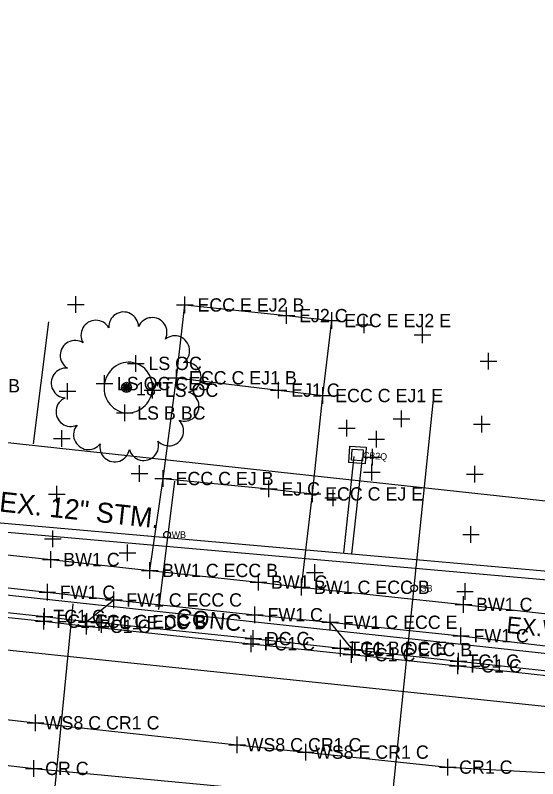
# Model space of a CAD drawing. Extents: x 1363693 to 1365209, y 422201 to 424153.
# Drawn here: x 1364416.6 to 1364479.4, y 423089.8 to 423181.5 of the extents above; entities that cross this region are included whole.
import ezdxf

# ---------------------------------------------------------------- set-up
doc = ezdxf.new("R2010")
doc.units = 0
for name, color, linetype in [('BASELINE-CL-RW', 7, 'Continuous'), ('DR_X_Cells', 7, 'Continuous'), ('DR_X_Storm_Sewer', 7, 'Continuous'), ('DR_X_Text', 7, 'Continuous'), ('O-ALGN-BASELINE-WERK-CL-RW', 7, 'Continuous'), ('O-ALGN-TEXT-BASELINE-WERK-CL-RW', 7, 'Continuous'), ('OWNERS', 7, 'Continuous'), ('PM_X_Channelizing_Line', 7, 'Continuous'), ('PV_X_Driveway', 7, 'Continuous'), ('PV_X_Joint', 7, 'Continuous'), ('RD_X_Text', 7, 'Continuous'), ('SV_X_Original_Ground', 7, 'Continuous'), ('SV_X_Random_Point', 7, 'Continuous'), ('SV_X_Shot_Marker', 7, 'Continuous'), ('UT_X_Gas', 7, 'Continuous'), ('UT_X_Gas_Cells', 7, 'Continuous'), ('UT_X_Gas_Text', 7, 'Continuous'), ('UT_X_Sanitary_Line', 7, 'Continuous'), ('UT_X_Water', 7, 'Continuous'), ('UT_X_Water_Text', 7, 'Continuous'), ('VG_X_Cells', 7, 'Continuous'), ('VG_X_Flower_Bed', 7, 'Continuous'), ('VG_X_Text', 7, 'Continuous')]:
    doc.layers.add(name, color=color, linetype=linetype)

msp = doc.modelspace()

# ---------------------------------------------------------------- linework, layer by layer
at = {"layer": 'BASELINE-CL-RW'}
for p, q in [((1364426.7, 423108.59), (1364445.236, 423106.672)), ((1364445.236, 423106.672), (1364455.696, 423105.51))]:
    msp.add_line(p, q, dxfattribs=at)
for points in [[(1364395.155, 423111.981), (1364396.345, 423111.901), (1364420.137, 423109.334), (1364425.243, 423108.722), (1364426.7, 423108.59)], [(1364426.7, 423108.59), (1364445.236, 423106.672), (1364455.696, 423105.51)], [(1364455.696, 423105.51), (1364457.148, 423105.352), (1364469.896, 423103.962), (1364487.56, 423102.049), (1364489.077, 423101.82)]]:
    msp.add_lwpolyline(points, dxfattribs=at)
at = {"layer": 'DR_X_Cells'}
for p, q in [((1364456.812, 423129.796), (1364456.669, 423127.801)), ((1364456.812, 423129.796), (1364458.807, 423129.653)), ((1364457.025, 423128.11), (1364457.121, 423129.44)), ((1364457.121, 423129.44), (1364458.451, 423129.344)), ((1364458.451, 423129.344), (1364458.355, 423128.014)), ((1364458.807, 423129.653), (1364458.664, 423127.658)), ((1364458.355, 423128.014), (1364457.025, 423128.11)), ((1364458.664, 423127.658), (1364456.669, 423127.801))]:
    msp.add_line(p, q, dxfattribs=at)
at = {"layer": 'DR_X_Storm_Sewer'}
for p, q in [((1364457.32, 423128.531), (1364456.057, 423116.962)), ((1364458.314, 423128.422), (1364457.051, 423116.854))]:
    msp.add_line(p, q, dxfattribs=at)
for points in [[(1364582.765, 423092.444), (1364570.467, 423106.795), (1364396.66, 423122.141)], [(1364396.572, 423121.144), (1364569.973, 423105.835), (1364582.006, 423091.794)]]:
    msp.add_lwpolyline(points, dxfattribs=at)
at = {"layer": 'O-ALGN-BASELINE-WERK-CL-RW'}
for points in [[(1364345.02, 423104.847), (1364369.674, 423102.16), (1364393.972, 423099.432), (1364419.048, 423096.561), (1364443.312, 423093.925), (1364451.526, 423093.036), (1364468.627, 423091.238), (1364493.852, 423089.842)], [(1364344.949, 423099.36), (1364369.026, 423096.77), (1364393.032, 423094.129), (1364418.879, 423091.081), (1364442.643, 423088.825), (1364467.917, 423086.086), (1364493.18, 423083.679), (1364518.018, 423081.408), (1364543.181, 423079.173), (1364568.054, 423076.965), (1364592.54, 423074.839), (1364617.51, 423072.5), (1364642.473, 423070.404), (1364666.864, 423068.234), (1364691.478, 423065.715)]]:
    msp.add_lwpolyline(points, dxfattribs=at)
at = {"layer": 'O-ALGN-TEXT-BASELINE-WERK-CL-RW'}
for points in [[(1364346.419, 423124.233), (1364371.073, 423121.613), (1364377.993, 423120.886), (1364394.176, 423119.014), (1364395.909, 423118.85), (1364420.904, 423116.17), (1364432.793, 423114.854), (1364445.849, 423113.459), (1364451.029, 423112.833), (1364470.499, 423110.769), (1364493.516, 423108.187), (1364495.355, 423108.072), (1364511.265, 423106.648), (1364520.276, 423105.924), (1364545.163, 423103.611)], [(1364345.955, 423120.338), (1364370.704, 423117.73), (1364377.302, 423116.907), (1364393.837, 423115.175), (1364395.564, 423115.012), (1364420.484, 423112.241), (1364428.47, 423111.311), (1364445.436, 423109.533), (1364454.484, 423108.631), (1364470.191, 423107.015), (1364490.846, 423104.574), (1364494.981, 423104.245), (1364515.675, 423102.289), (1364519.894, 423101.964), (1364544.07, 423099.593)]]:
    msp.add_lwpolyline(points, dxfattribs=at)
at = {"layer": 'OWNERS'}
for p, q in [((1364425.243, 423108.722), (1364428.47, 423111.311)), ((1364457.148, 423105.352), (1364454.484, 423108.631))]:
    msp.add_line(p, q, dxfattribs=at)
msp.add_lwpolyline([(1364320.806, 423119.405), (1364345.561, 423116.767), (1364370.383, 423114.062), (1364373.909, 423113.642), (1364396.32, 423111.238), (1364420.061, 423108.761), (1364425.197, 423108.148), (1364444.961, 423106.049), (1364457.021, 423104.742), (1364469.814, 423103.394), (1364487.439, 423101.485), (1364494.624, 423100.826), (1364518.333, 423098.452), (1364519.558, 423098.394), (1364540.805, 423096.489), (1364544.341, 423096.157), (1364569.726, 423093.884), (1364581.491, 423092.909)], dxfattribs=at)
at = {"layer": 'PM_X_Channelizing_Line'}
for p, q in [((1364393.972, 423099.432), (1364419.048, 423096.561)), ((1364393.972, 423099.432), (1364419.048, 423096.561)), ((1364419.048, 423096.561), (1364443.312, 423093.925)), ((1364419.048, 423096.561), (1364443.312, 423093.925)), ((1364443.312, 423093.925), (1364451.526, 423093.036)), ((1364443.312, 423093.925), (1364451.526, 423093.036))]:
    msp.add_line(p, q, dxfattribs=at)
at = {"layer": 'PV_X_Driveway'}
for points in [[(1364432.793, 423114.854), (1364434.397, 423125.899), (1364436.008, 423137.995), (1364437.022, 423146.739)], [(1364451.029, 423112.833), (1364452.361, 423124.05), (1364453.57, 423135.863), (1364454.653, 423144.869)]]:
    msp.add_lwpolyline(points, dxfattribs=at)
at = {"layer": 'PV_X_Joint'}
for p, q in [((1364437.022, 423146.739), (1364449.237, 423145.46)), ((1364449.237, 423145.46), (1364454.653, 423144.869)), ((1364436.008, 423137.995), (1364448.281, 423136.51)), ((1364448.281, 423136.51), (1364453.57, 423135.863)), ((1364434.397, 423125.899), (1364447.11, 423124.655)), ((1364447.11, 423124.655), (1364452.361, 423124.05))]:
    msp.add_line(p, q, dxfattribs=at)
at = {"layer": 'SV_X_Original_Ground'}
for p, q in [((1364423.919, 423145.79), (1364423.919, 423147.79)), ((1364422.919, 423146.79), (1364424.919, 423146.79)), ((1364449.237, 423144.46), (1364449.237, 423146.46)), ((1364448.237, 423145.46), (1364450.237, 423145.46)), ((1364458.551, 423143.336), (1364458.551, 423145.336)), ((1364457.551, 423144.336), (1364459.551, 423144.336)), ((1364465.581, 423142.142), (1364465.581, 423144.142)), ((1364464.581, 423143.142), (1364466.581, 423143.142)), ((1364473.501, 423138.986), (1364473.501, 423140.986)), ((1364472.501, 423139.986), (1364474.501, 423139.986)), ((1364422.921, 423135.367), (1364422.921, 423137.367)), ((1364448.281, 423135.51), (1364448.281, 423137.51)), ((1364421.921, 423136.367), (1364423.921, 423136.367)), ((1364447.281, 423136.51), (1364449.281, 423136.51)), ((1364463.046, 423132.071), (1364463.046, 423134.071)), ((1364472.689, 423131.437), (1364472.689, 423133.437)), ((1364456.467, 423130.939), (1364456.467, 423132.939)), ((1364462.046, 423133.071), (1364464.046, 423133.071)), ((1364422.215, 423129.717), (1364422.215, 423131.717)), ((1364455.467, 423131.939), (1364457.467, 423131.939)), ((1364460.018, 423129.636), (1364460.018, 423131.636)), ((1364471.689, 423132.437), (1364473.689, 423132.437)), ((1364421.215, 423130.717), (1364423.215, 423130.717)), ((1364459.018, 423130.636), (1364461.018, 423130.636)), ((1364459.567, 423127.452), (1364459.567, 423129.452)), ((1364458.567, 423128.452), (1364460.567, 423128.452)), ((1364431.553, 423125.508), (1364431.553, 423127.508)), ((1364459.465, 423125.66), (1364459.465, 423127.66)), ((1364471.863, 423125.431), (1364471.863, 423127.431)), ((1364430.553, 423126.508), (1364432.553, 423126.508)), ((1364458.465, 423126.66), (1364460.465, 423126.66)), ((1364470.863, 423126.431), (1364472.863, 423126.431)), ((1364421.622, 423123.015), (1364421.622, 423125.015)), ((1364454.829, 423122.588), (1364454.829, 423124.588)), ((1364420.622, 423124.015), (1364422.622, 423124.015)), ((1364453.829, 423123.588), (1364455.829, 423123.588)), ((1364471.392, 423118.191), (1364471.392, 423120.191)), ((1364421.132, 423117.648), (1364421.132, 423119.648)), ((1364470.392, 423119.191), (1364472.392, 423119.191)), ((1364420.132, 423118.648), (1364422.132, 423118.648)), ((1364430.132, 423115.983), (1364430.132, 423117.983)), ((1364429.132, 423116.983), (1364431.132, 423116.983)), ((1364452.622, 423113.625), (1364452.622, 423115.625)), ((1364451.622, 423114.625), (1364453.622, 423114.625)), ((1364470.673, 423111.318), (1364470.673, 423113.318)), ((1364469.673, 423112.318), (1364471.673, 423112.318)), ((1364419.048, 423095.561), (1364419.048, 423097.561)), ((1364418.048, 423096.561), (1364420.048, 423096.561)), ((1364443.312, 423092.925), (1364443.312, 423094.925)), ((1364451.526, 423092.036), (1364451.526, 423094.036)), ((1364442.312, 423093.925), (1364444.312, 423093.925)), ((1364450.526, 423093.036), (1364452.526, 423093.036)), ((1364468.627, 423090.238), (1364468.627, 423092.238)), ((1364418.879, 423090.081), (1364418.879, 423092.081)), ((1364467.627, 423091.238), (1364469.627, 423091.238)), ((1364417.879, 423091.081), (1364419.879, 423091.081))]:
    msp.add_line(p, q, dxfattribs=at)
at = {"layer": 'SV_X_Random_Point'}
for p, q in [((1364431.128, 423138.723), (1364431.128, 423140.723)), ((1364430.128, 423139.723), (1364432.128, 423139.723)), ((1364427.344, 423136.301), (1364427.344, 423138.301)), ((1364426.344, 423137.301), (1364428.344, 423137.301)), ((1364433.105, 423135.504), (1364433.105, 423137.504)), ((1364432.105, 423136.504), (1364434.105, 423136.504)), ((1364429.782, 423132.768), (1364429.782, 423134.768)), ((1364428.782, 423133.768), (1364430.782, 423133.768))]:
    msp.add_line(p, q, dxfattribs=at)
at = {"layer": 'SV_X_Shot_Marker'}
for p, q in [((1364437.022, 423145.739), (1364437.022, 423147.739)), ((1364436.022, 423146.739), (1364438.022, 423146.739)), ((1364454.653, 423143.869), (1364454.653, 423145.869)), ((1364453.653, 423144.869), (1364455.653, 423144.869)), ((1364436.008, 423136.995), (1364436.008, 423138.995)), ((1364435.008, 423137.995), (1364437.008, 423137.995)), ((1364453.57, 423134.863), (1364453.57, 423136.863)), ((1364452.57, 423135.863), (1364454.57, 423135.863)), ((1364434.397, 423124.899), (1364434.397, 423126.899)), ((1364433.397, 423125.899), (1364435.397, 423125.899)), ((1364447.11, 423123.655), (1364447.11, 423125.655)), ((1364446.11, 423124.655), (1364448.11, 423124.655)), ((1364452.361, 423123.05), (1364452.361, 423125.05)), ((1364451.361, 423124.05), (1364453.361, 423124.05)), ((1364420.904, 423115.17), (1364420.904, 423117.17)), ((1364419.904, 423116.17), (1364421.904, 423116.17)), ((1364432.793, 423113.854), (1364432.793, 423115.854)), ((1364431.793, 423114.854), (1364433.793, 423114.854)), ((1364445.849, 423112.459), (1364445.849, 423114.459)), ((1364420.484, 423111.241), (1364420.484, 423113.241)), ((1364444.849, 423113.459), (1364446.849, 423113.459)), ((1364451.029, 423111.833), (1364451.029, 423113.833)), ((1364450.029, 423112.833), (1364452.029, 423112.833)), ((1364419.484, 423112.241), (1364421.484, 423112.241)), ((1364428.47, 423110.311), (1364428.47, 423112.311)), ((1364470.499, 423109.769), (1364470.499, 423111.769)), ((1364427.47, 423111.311), (1364429.47, 423111.311)), ((1364445.436, 423108.533), (1364445.436, 423110.533)), ((1364469.499, 423110.769), (1364471.499, 423110.769)), ((1364420.061, 423107.761), (1364420.061, 423109.761)), ((1364420.137, 423108.334), (1364420.137, 423110.334)), ((1364425.243, 423107.722), (1364425.243, 423109.722)), ((1364426.7, 423107.59), (1364426.7, 423109.59)), ((1364454.484, 423107.631), (1364454.484, 423109.631)), ((1364419.061, 423108.761), (1364421.061, 423108.761)), ((1364419.137, 423109.334), (1364421.137, 423109.334)), ((1364424.243, 423108.722), (1364426.243, 423108.722)), ((1364425.197, 423107.148), (1364425.197, 423109.148)), ((1364444.436, 423109.533), (1364446.436, 423109.533)), ((1364424.197, 423108.148), (1364426.197, 423108.148)), ((1364425.7, 423108.59), (1364427.7, 423108.59)), ((1364453.484, 423108.631), (1364455.484, 423108.631)), ((1364470.191, 423106.015), (1364470.191, 423108.015)), ((1364444.961, 423105.049), (1364444.961, 423107.049)), ((1364445.236, 423105.672), (1364445.236, 423107.672)), ((1364469.191, 423107.015), (1364471.191, 423107.015)), ((1364443.961, 423106.049), (1364445.961, 423106.049)), ((1364444.236, 423106.672), (1364446.236, 423106.672)), ((1364455.696, 423104.51), (1364455.696, 423106.51)), ((1364457.148, 423104.352), (1364457.148, 423106.352)), ((1364454.696, 423105.51), (1364456.696, 423105.51)), ((1364456.148, 423105.352), (1364458.148, 423105.352)), ((1364457.021, 423103.742), (1364457.021, 423105.742)), ((1364456.021, 423104.742), (1364458.021, 423104.742)), ((1364469.814, 423102.394), (1364469.814, 423104.394)), ((1364469.896, 423102.962), (1364469.896, 423104.962)), ((1364468.814, 423103.394), (1364470.814, 423103.394)), ((1364468.896, 423103.962), (1364470.896, 423103.962))]:
    msp.add_line(p, q, dxfattribs=at)
at = {"layer": 'UT_X_Gas'}
msp.add_line((1364466.911, 423136.162), (1364459.054, 423059.627), dxfattribs=at)
at = {"layer": 'UT_X_Gas_Cells'}
msp.add_circle((1364464.56, 423112.714), 0.4, dxfattribs=at)
at = {"layer": 'UT_X_Sanitary_Line'}
msp.add_line((1364418.838, 423130.061), (1364420.669, 423144.717), dxfattribs=at)
msp.add_lwpolyline([(1364693.403, 423102.755), (1364519.502, 423118.915), (1364254.219, 423147.686), (1364120.797, 423178.489), (1364080.299, 423181.531), (1364078.775, 423157.716), (1364068.834, 423074.38), (1364132.412, 423042.257), (1364111.643, 422924.766), (1364032.031, 422957.358)], dxfattribs=at)
at = {"layer": 'UT_X_Water'}
for p, q in [((1364433.865, 423110.149), (1364435.808, 423125.567)), ((1364417.505, 423049.604), (1364423.601, 423110.842))]:
    msp.add_line(p, q, dxfattribs=at)
for points in [[(1363797.978, 423165.496), (1364047.142, 423141.995), (1364047.135, 423142.005), (1364251.213, 423122.543), (1364692.365, 423076.33)], [(1364199.274, 423140.77), (1364264.462, 423134.201), (1364302.919, 423131.268), (1364302.919, 423124.149), (1364488.328, 423104.035), (1364526.667, 423100.332), (1364656.437, 423088.194), (1364694.224, 423084.44)]]:
    msp.add_lwpolyline(points, dxfattribs=at)
msp.add_circle((1364434.866, 423119.147), 0.4, dxfattribs=at)
at = {"layer": 'VG_X_Cells'}
for points in [[(1364429.462, 423137.141), (1364429.997, 423136.832), (1364429.997, 423136.832), (1364429.379, 423136.832)], [(1364429.688, 423137.367), (1364429.997, 423136.832), (1364429.997, 423136.832), (1364429.462, 423137.141)], [(1364429.997, 423137.45), (1364429.997, 423136.832), (1364429.997, 423136.832), (1364429.688, 423137.367)], [(1364430.306, 423137.367), (1364429.997, 423136.832), (1364429.997, 423136.832), (1364429.997, 423137.45)], [(1364430.532, 423137.141), (1364429.997, 423136.832), (1364429.997, 423136.832), (1364430.306, 423137.367)], [(1364430.615, 423136.832), (1364429.997, 423136.832), (1364429.997, 423136.832), (1364430.532, 423137.141)], [(1364429.379, 423136.832), (1364429.997, 423136.832), (1364429.997, 423136.832), (1364429.462, 423136.523)], [(1364429.462, 423136.523), (1364429.997, 423136.832), (1364429.997, 423136.832), (1364429.688, 423136.297)], [(1364429.688, 423136.297), (1364429.997, 423136.832), (1364429.997, 423136.832), (1364429.997, 423136.214)], [(1364429.997, 423136.214), (1364429.997, 423136.832), (1364429.997, 423136.832), (1364430.306, 423136.297)], [(1364430.306, 423136.297), (1364429.997, 423136.832), (1364429.997, 423136.832), (1364430.532, 423136.523)], [(1364430.532, 423136.523), (1364429.997, 423136.832), (1364429.997, 423136.832), (1364430.615, 423136.832)]]:
    msp.add_lwpolyline(points, close=True, dxfattribs=at)
for centre, start, end in [((1364429.656, 423144.111), 1.24102, 184.12371), ((1364426.312, 423143.119), 28.93333, 211.81601), ((1364433.078, 423143.436), 333.54871, 156.4314), ((1364435.794, 423141.248), 305.85641, 128.73909), ((1364423.813, 423140.686), 56.62564, 239.50832), ((1364437.182, 423138.048), 278.1641, 101.04678), ((1364422.73, 423137.371), 84.31794, 267.20063), ((1364436.924, 423134.57), 250.47179, 73.35448), ((1364423.312, 423133.932), 112.01025, 294.89294), ((1364435.079, 423131.61), 222.77948, 45.66217), ((1364425.425, 423131.157), 139.70256, 322.58525), ((1364428.586, 423129.683), 167.39487, 350.27755), ((1364432.07, 423129.846), 195.08718, 17.96986)]:
    msp.add_arc(centre, 1.786, start, end, dxfattribs=at)
at = {"layer": 'VG_X_Flower_Bed'}
for centre, radius, start, end in [((1364430.259, 423137.081), 2.781, 71.7979, 122.62182), ((1364430.473, 423136.747), 3.178, 122.62182, 169.96137), ((1364430.246, 423137.04), 2.825, 31.55683, 71.7979), ((1364429.937, 423136.85), 3.187, 353.76398, 31.55683), ((1364430.351, 423136.769), 3.054, 169.96137, 214.6082), ((1364430.042, 423136.839), 3.082, 309.46642, 353.76398), ((1364430.352, 423136.769), 3.055, 214.6082, 259.24992), ((1364430.041, 423136.839), 3.082, 265.17313, 309.46642)]:
    msp.add_arc(centre, radius, start, end, dxfattribs=at)

# ---------------------------------------------------------------- texts
at = {"layer": 'DR_X_Text'}
for s, height, rotation, p in [('CB2Q', 0.8, 355.88846, (1364458.379, 423128.318)), ('EX. 12" STM.', 2.4, 353.87176, (1364414.635, 423121.952))]:
    msp.add_text(s, height=height, rotation=rotation, dxfattribs=at).set_placement(p)
at = {"layer": 'RD_X_Text'}
for s, p in [('CONC.', (1364435.857, 423108.309)), ('EX.WALK', (1364475.592, 423107.361))]:
    msp.add_text(s, height=2, rotation=354.30306, dxfattribs=at).set_placement(p)
at = {"layer": 'SV_X_Original_Ground'}
for s, p in [('EJ2 C', (1364450.737, 423144.66)), ('EJ1 C', (1364449.781, 423135.71)), ('WS8 C CR1 C', (1364420.167, 423095.761)), ('WS8 C CR1 C', (1364444.431, 423093.125)), ('WS8 E CR1 C', (1364452.645, 423092.236)), ('CR C', (1364420.216, 423090.281)), ('CR1 C', (1364469.964, 423090.438))]:
    msp.add_text(s, height=1.6, dxfattribs=at).set_placement(p)
at = {"layer": 'SV_X_Random_Point'}
for s, p in [('LS OC', (1364432.628, 423138.923)), ('LS OC CLS', (1364428.844, 423136.501)), ('FWL E TWL E EA B', (1364398.058, 423136.242)), ('LS OC', (1364434.605, 423135.704)), ('LS B BC', (1364431.282, 423132.968))]:
    msp.add_text(s, height=1.6, dxfattribs=at).set_placement(p)
at = {"layer": 'SV_X_Shot_Marker'}
for s, p in [('ECC E EJ2 B', (1364438.522, 423145.939)), ('ECC E EJ2 E', (1364456.153, 423144.069)), ('ECC C EJ1 B', (1364437.508, 423137.195)), ('ECC C EJ1 E', (1364455.07, 423135.063)), ('ECC C EJ B', (1364435.897, 423125.099)), ('EJ C', (1364448.61, 423123.855)), ('ECC C EJ E', (1364453.861, 423123.25)), ('BW1 C', (1364422.404, 423115.37)), ('BW1 C ECC B', (1364434.293, 423114.054)), ('BW1 C', (1364447.349, 423112.659)), ('BW1 C ECC B', (1364452.529, 423112.033)), ('FW1 C', (1364421.984, 423111.441)), ('FW1 C ECC C', (1364429.97, 423110.511)), ('BW1 C', (1364471.999, 423109.969)), ('TC1 C', (1364421.208, 423108.534)), ('FC1 C', (1364421.561, 423107.961)), ('FW1 C', (1364446.936, 423108.733)), ('TC1 C ECC B', (1364426.314, 423107.922)), ('FC1 C', (1364426.697, 423107.348)), ('TC1 E DC B', (1364427.771, 423107.79)), ('FW1 C ECC E', (1364455.984, 423107.831)), ('FW1 C', (1364471.691, 423106.215)), ('FC1 C', (1364446.461, 423105.249)), ('DC C', (1364446.736, 423105.872)), ('TC1 B DC E', (1364456.767, 423104.71)), ('TC1 C ECC B', (1364458.219, 423104.552)), ('FC1 C', (1364458.521, 423103.942)), ('TC1 C', (1364470.967, 423103.162)), ('FC1 C', (1364471.314, 423102.594))]:
    msp.add_text(s, height=1.6, dxfattribs=at).set_placement(p)
at = {"layer": 'UT_X_Gas_Text'}
msp.add_text('GB', height=0.8, dxfattribs=at).set_placement((1364465.228, 423112.314))
at = {"layer": 'UT_X_Water_Text'}
msp.add_text('WB', height=0.8, dxfattribs=at).set_placement((1364435.426, 423118.747))
at = {"layer": 'VG_X_Text'}
msp.add_text('18"T', height=1.6, dxfattribs=at).set_placement((1364431.15, 423135.88))

doc.saveas('drawing.dxf')
